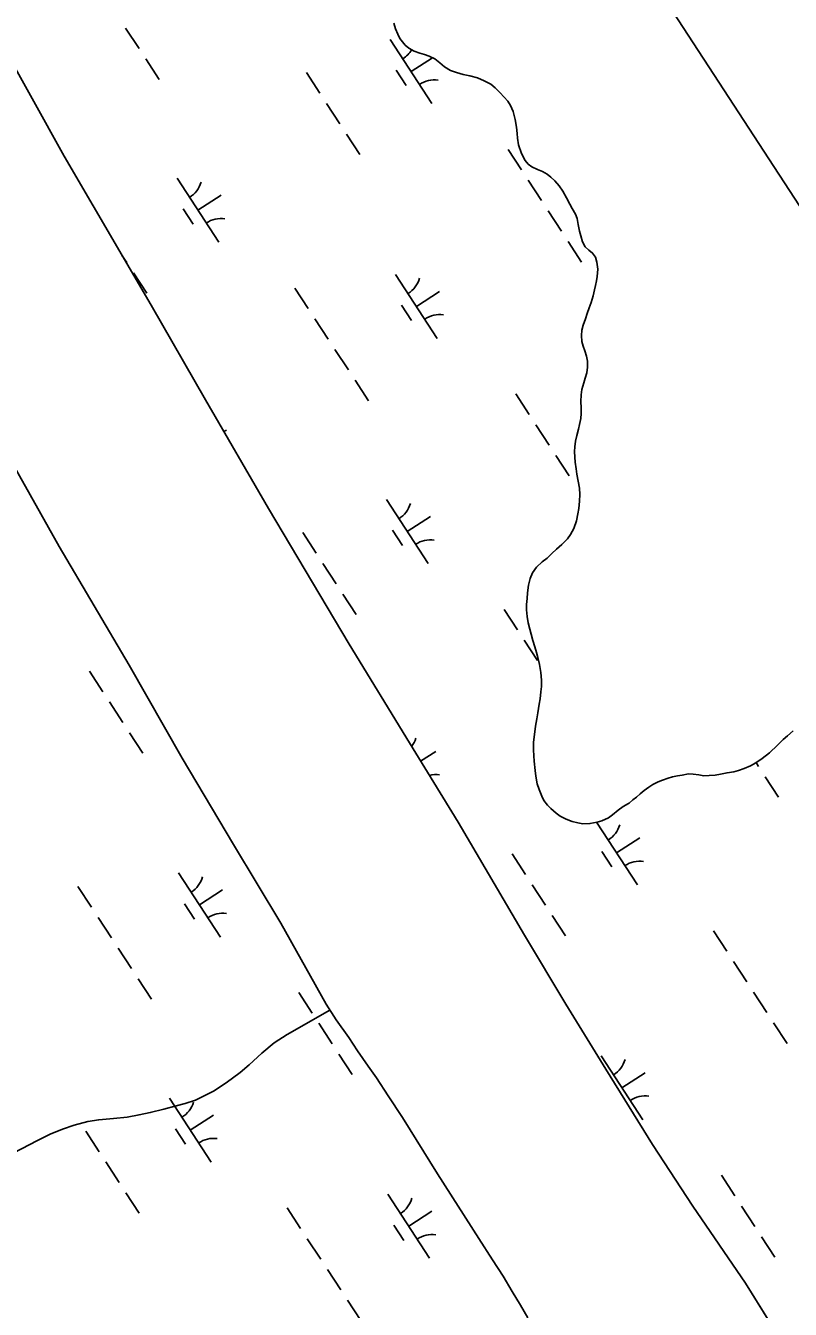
# Model space of a CAD drawing. Extents: x 3953924 to 3974542, y 193747 to 216192.
# Drawn here: x 3967220 to 3967720, y 208370 to 209210 of the extents above; entities that cross this region are included whole.
import ezdxf

# ---------------------------------------------------------------- set-up
doc = ezdxf.new("R2010")
doc.units = 0
for name, color, linetype in [('V-GRID-FRAM', 7, 'Continuous'), ('V-TOPO-SHOR', 7, 'Continuous'), ('V-WETL-SWMP', 7, 'Continuous')]:
    doc.layers.add(name, color=color, linetype=linetype)

msp = doc.modelspace()

# ---------------------------------------------------------------- linework, layer by layer
at = {"layer": 'V-GRID-FRAM'}
msp.add_lwpolyline([(3964669.26, 213787.91), (3972946.02, 201072.93), (3966056.99, 196668.54), (3957950.81, 209463.95), (3964669.26, 213787.91)], dxfattribs=at)
at = {"layer": 'V-TOPO-SHOR'}
for p, q in [((3967422.81, 208559.65), (3967416.1, 208569.9)), ((3967431.06, 208548.11), (3967422.81, 208559.65)), ((3967436.76, 208539.52), (3967431.06, 208548.11)), ((3967443.74, 208529.4), (3967436.76, 208539.52)), ((3967449.19, 208521.71), (3967443.74, 208529.4)), ((3967456.79, 208509.92), (3967449.19, 208521.71)), ((3967466.17, 208495.82), (3967456.79, 208509.92)), ((3967489.11, 208458.92), (3967466.17, 208495.82)), ((3967516.1, 208416.5), (3967489.11, 208458.92)), ((3967525.1, 208402.66), (3967516.1, 208416.5)), ((3967531.94, 208391.9), (3967525.1, 208402.66)), ((3967537.76, 208381.91), (3967531.94, 208391.9)), ((3967543.34, 208372.94), (3967537.76, 208381.91)), ((3967548.15, 208364.74), (3967543.34, 208372.94))]:
    msp.add_line(p, q, dxfattribs=at)
for points in [[(3967589.43, 209029.22), (3967590.74, 209033.58), (3967591.66, 209037.43), (3967592.31, 209040.38), (3967592.97, 209043.33), (3967593.5, 209046.29), (3967593.91, 209051.04), (3967593.29, 209055.54), (3967592.41, 209059.01), (3967590.49, 209061.59), (3967587.93, 209063.53), (3967585.5, 209065.73), (3967583.85, 209068.95), (3967582.84, 209072.8), (3967581.96, 209075.89), (3967581.08, 209080.39), (3967580.33, 209084.12), (3967579.32, 209086.95), (3967577.15, 209090.82), (3967575.5, 209093.53), (3967573.33, 209097.78), (3967571.04, 209102.16), (3967568.49, 209105.51), (3967565.68, 209108.87), (3967563.25, 209111.19), (3967560.69, 209113.26), (3967557.75, 209114.94), (3967554.41, 209116.24), (3967550.7, 209117.93), (3967548.39, 209119.87), (3967546.35, 209122.19), (3967543.93, 209126.7), (3967542.03, 209132.37), (3967541.29, 209136.74), (3967541.04, 209139.95), (3967540.68, 209144.07), (3967539.8, 209149.08), (3967538.42, 209154.35), (3967536.77, 209158.22), (3967535.11, 209160.92), (3967532.68, 209163.63), (3967529.87, 209166.73), (3967526.81, 209169.83), (3967523.86, 209172.16), (3967519.63, 209174.36), (3967515.27, 209176.18), (3967510.27, 209177.62), (3967505.78, 209178.54), (3967501.54, 209179.72), (3967497.57, 209181.15), (3967493.6, 209183.49), (3967490.53, 209186.2), (3967487.2, 209188.79), (3967483.49, 209190.48), (3967480.54, 209191.52), (3967477.46, 209192.43), (3967473.74, 209193.74), (3967470.28, 209195.68), (3967467.85, 209197.75), (3967464.4, 209202.01), (3967463, 209204.84), (3967461.61, 209208.32), (3967460.47, 209212.05)], [(3967201.67, 209202.42), (3967244.93, 209125.04), (3967301.7, 209027.56), (3967337.21, 208965.62), (3967378.45, 208894.41), (3967431.15, 208805.68), (3967470.63, 208741.02), (3967502.46, 208689.12), (3967545.87, 208615.2), (3967572.99, 208570), (3967599.1, 208527.5), (3967629.66, 208478.17), (3967656.03, 208437.85), (3967690.57, 208387.34), (3967714.9, 208348.19)], [(3967614.28, 208701.58), (3967613.85, 208701.36), (3967610.5, 208699.45), (3967607.28, 208697.02), (3967603.41, 208693.96), (3967600.83, 208691.92), (3967596.45, 208690.01), (3967593.36, 208689.13), (3967588.73, 208688.12), (3967584.11, 208688.02), (3967580.9, 208688.68), (3967577.18, 208689.47), (3967573.2, 208691.03), (3967569.36, 208692.98), (3967566.54, 208695.05), (3967563.09, 208698.02), (3967560.92, 208700.21), (3967558.62, 208703.31), (3967557.22, 208706.14), (3967555.44, 208710.52), (3967554.31, 208714.25), (3967553.43, 208719.14), (3967552.81, 208722.87), (3967552.2, 208729.04), (3967551.96, 208732.51), (3967551.85, 208736.49), (3967551.88, 208741.5), (3967552.41, 208746.51), (3967553.21, 208751.9), (3967554.01, 208756.65), (3967554.67, 208760.76), (3967555.6, 208766.28), (3967556.25, 208769.74), (3967556.67, 208774.49), (3967556.94, 208777.83), (3967557.09, 208782.07), (3967556.6, 208787.08), (3967555.73, 208792.36), (3967554.72, 208796.86), (3967553.84, 208800.2), (3967552.7, 208803.93), (3967551.44, 208808.05), (3967550.3, 208812.17), (3967549.42, 208815.38), (3967548.41, 208819.5), (3967547.66, 208823.62), (3967547.3, 208828.11), (3967547.32, 208831.58), (3967547.6, 208835.56), (3967547.87, 208839.29), (3967548.54, 208844.3), (3967549.59, 208848.66), (3967551.15, 208852.38), (3967553.74, 208856.09), (3967557.48, 208859.41), (3967560.71, 208861.96), (3967563.8, 208864.9), (3967566.9, 208867.71), (3967570.39, 208870.91), (3967574, 208874.61), (3967576.07, 208877.3), (3967578.15, 208881.28), (3967579.84, 208886.41), (3967580.9, 208890.9), (3967581.43, 208894.49), (3967581.96, 208899.11), (3967582.12, 208903.61), (3967581.88, 208907.72), (3967581, 208912.35), (3967580.26, 208916.85), (3967579.63, 208920.32), (3967579.01, 208924.69), (3967578.77, 208927.91), (3967578.53, 208931.76), (3967578.8, 208934.85), (3967579.21, 208938.44), (3967580.13, 208942.16), (3967581.3, 208946.27), (3967581.96, 208949.47), (3967582.75, 208953.32), (3967583.02, 208956.54), (3967583.04, 208960.26), (3967582.81, 208964.37), (3967583.09, 208968.87), (3967583.49, 208972.21), (3967584.8, 208976.7), (3967585.71, 208979.65), (3967586.63, 208983.24), (3967587.16, 208986.83), (3967587.18, 208990.82), (3967586.56, 208994.16), (3967585.42, 208997.64), (3967584.28, 209000.72), (3967583.39, 209003.68), (3967583.29, 209007.67), (3967583.43, 209011.14), (3967584.35, 209014.47), (3967585.78, 209018.45), (3967586.96, 209022.04), (3967588.26, 209025.76), (3967589.43, 209029.22)], [(3967203.63, 208937.17), (3967241.48, 208869.54), (3967287.45, 208791.77), (3967322.01, 208731.05), (3967355.57, 208674.56), (3967386.6, 208622.93), (3967416.1, 208569.9)], [(3967614.28, 208701.58), (3967616.87, 208703.62), (3967619.19, 208705.54), (3967621.65, 208707.72), (3967624.23, 208709.89), (3967627.2, 208712.06), (3967629.91, 208713.85), (3967633.27, 208715.51), (3967636.1, 208716.65), (3967639.84, 208717.79), (3967642.81, 208718.68), (3967646.03, 208719.43), (3967648.99, 208719.93), (3967653.11, 208720.68), (3967656.2, 208720.54), (3967659.93, 208720.01), (3967663.27, 208719.47), (3967666.75, 208719.71), (3967670.61, 208719.95), (3967674.08, 208720.58), (3967678.47, 208721.46), (3967682.84, 208722.08), (3967685.81, 208722.96), (3967689.54, 208724.23), (3967693.67, 208725.88), (3967697.16, 208727.92), (3967701.29, 208730.73), (3967706.07, 208734.57), (3967711.37, 208739.43), (3967715.12, 208743.15), (3967717.96, 208745.7), (3967721.58, 208748.77)], [(3967180.27, 208456.37), (3967227.39, 208480.66), (3967235.73, 208484.9), (3967243.72, 208488.12), (3967251.45, 208490.74), (3967260.29, 208493.1), (3967267.51, 208494.35), (3967277.11, 208495.07), (3967286.12, 208496.05), (3967293.85, 208497.56), (3967301.15, 208498.98), (3967309.99, 208501.17), (3967318.06, 208503.35), (3967323.99, 208504.95), (3967330.77, 208507.15), (3967342.47, 208513.09), (3967350.9, 208518.45), (3967359.94, 208525.27), (3967365.79, 208530.21), (3967374.07, 208537.89), (3967382.25, 208544.62), (3967390.6, 208550.15), (3967418.56, 208566.14)]]:
    msp.add_lwpolyline(points, dxfattribs=at)
at = {"layer": 'V-WETL-SWMP'}
for p, q in [((3967285.07, 209208.81), (3967293.8, 209195.4)), ((3967460.47, 209212.05), (3967461.61, 209208.32)), ((3967244.93, 209125.04), (3967201.67, 209202.42)), ((3967458.12, 209201.35), (3967485.4, 209159.45)), ((3967461.61, 209208.32), (3967463, 209204.84)), ((3967463, 209204.84), (3967464.4, 209202.01)), ((3967464.4, 209202.01), (3967467.85, 209197.75)), ((3967467.85, 209197.75), (3967470.28, 209195.68)), ((3967470.28, 209195.68), (3967473.74, 209193.74)), ((3967473.74, 209193.74), (3967477.46, 209192.43)), ((3967477.46, 209192.43), (3967480.54, 209191.52)), ((3967298.16, 209188.69), (3967306.89, 209175.28)), ((3967471.76, 209180.4), (3967485.7, 209189.47)), ((3967480.54, 209191.52), (3967483.48, 209190.48)), ((3967483.48, 209190.48), (3967487.2, 209188.79)), ((3967487.2, 209188.79), (3967490.53, 209186.2)), ((3967490.53, 209186.2), (3967493.6, 209183.49)), ((3967493.6, 209183.49), (3967497.57, 209181.15)), ((3967403.37, 209179.67), (3967412.1, 209166.26)), ((3967462.02, 209181.22), (3967468.57, 209171.16)), ((3967497.57, 209181.15), (3967501.55, 209179.72)), ((3967501.55, 209179.72), (3967505.78, 209178.54)), ((3967505.78, 209178.54), (3967510.27, 209177.62)), ((3967510.27, 209177.62), (3967515.27, 209176.18)), ((3967515.27, 209176.18), (3967519.63, 209174.36)), ((3967519.63, 209174.36), (3967523.86, 209172.16)), ((3967523.86, 209172.16), (3967526.81, 209169.83)), ((3967526.81, 209169.83), (3967529.87, 209166.73)), ((3967529.87, 209166.73), (3967532.68, 209163.63)), ((3967416.46, 209159.56), (3967425.19, 209146.15)), ((3967532.68, 209163.63), (3967535.11, 209160.92)), ((3967535.11, 209160.92), (3967536.77, 209158.22)), ((3967536.77, 209158.22), (3967538.42, 209154.35)), ((3967538.42, 209154.35), (3967539.8, 209149.08)), ((3967539.8, 209149.08), (3967540.68, 209144.06)), ((3967540.68, 209144.06), (3967541.04, 209139.95)), ((3967429.56, 209139.44), (3967438.28, 209126.03)), ((3967541.04, 209139.95), (3967541.28, 209136.74)), ((3967541.28, 209136.74), (3967542.03, 209132.37)), ((3967301.7, 209027.56), (3967244.93, 209125.04)), ((3967535.19, 209129.46), (3967543.92, 209116.05)), ((3967542.03, 209132.37), (3967543.93, 209126.7)), ((3967543.93, 209126.7), (3967546.35, 209122.2)), ((3967546.35, 209122.2), (3967548.39, 209119.87)), ((3967548.39, 209119.87), (3967550.7, 209117.93)), ((3967550.7, 209117.93), (3967554.41, 209116.24)), ((3967554.41, 209116.24), (3967557.75, 209114.94)), ((3967318.72, 209110.6), (3967346, 209068.7)), ((3967548.29, 209109.34), (3967557.02, 209095.93)), ((3967557.75, 209114.94), (3967560.69, 209113.26)), ((3967560.69, 209113.26), (3967563.25, 209111.19)), ((3967563.25, 209111.19), (3967565.68, 209108.86)), ((3967565.68, 209108.86), (3967568.49, 209105.51)), ((3967332.36, 209089.65), (3967347.44, 209099.47)), ((3967568.49, 209105.51), (3967571.04, 209102.16)), ((3967571.04, 209102.16), (3967573.33, 209097.78)), ((3967573.33, 209097.78), (3967575.5, 209093.53)), ((3967575.5, 209093.53), (3967577.15, 209090.82)), ((3967322.62, 209090.47), (3967329.17, 209080.42)), ((3967561.38, 209089.23), (3967570.11, 209075.82)), ((3967577.15, 209090.82), (3967579.32, 209086.96)), ((3967579.32, 209086.96), (3967580.33, 209084.12)), ((3967580.33, 209084.12), (3967581.08, 209080.39)), ((3967581.08, 209080.39), (3967581.96, 209075.89)), ((3967581.96, 209075.89), (3967582.84, 209072.8)), ((3967574.47, 209069.12), (3967583.2, 209055.71)), ((3967582.84, 209072.8), (3967583.85, 209068.95)), ((3967583.85, 209068.95), (3967585.5, 209065.73)), ((3967282.88, 209059.87), (3967285.79, 209055.4)), ((3967585.5, 209065.73), (3967587.93, 209063.53)), ((3967587.93, 209063.53), (3967590.49, 209061.59)), ((3967590.49, 209061.59), (3967592.41, 209059.01)), ((3967592.41, 209059.01), (3967593.29, 209055.54)), ((3967593.29, 209055.54), (3967593.91, 209051.04)), ((3967593.91, 209051.04), (3967593.5, 209046.29)), ((3967290.15, 209048.7), (3967298.88, 209035.29)), ((3967461.61, 209047.65), (3967488.89, 209005.74)), ((3967592.97, 209043.33), (3967592.31, 209040.38)), ((3967593.5, 209046.29), (3967592.97, 209043.33)), ((3967395.79, 209038.71), (3967404.52, 209025.3)), ((3967475.25, 209026.69), (3967490.33, 209036.51)), ((3967590.74, 209033.58), (3967589.43, 209029.22)), ((3967591.66, 209037.43), (3967590.74, 209033.58)), ((3967592.31, 209040.38), (3967591.66, 209037.43)), ((3967337.21, 208965.62), (3967301.7, 209027.56)), ((3967465.51, 209027.51), (3967472.06, 209017.46)), ((3967588.26, 209025.76), (3967586.95, 209022.04)), ((3967589.43, 209029.22), (3967588.26, 209025.76)), ((3967408.88, 209018.6), (3967417.61, 209005.19)), ((3967585.78, 209018.45), (3967584.35, 209014.47)), ((3967586.95, 209022.04), (3967585.78, 209018.45)), ((3967583.43, 209011.14), (3967583.28, 209007.67)), ((3967583.28, 209007.67), (3967583.39, 209003.68)), ((3967584.35, 209014.47), (3967583.43, 209011.14)), ((3967583.39, 209003.68), (3967584.28, 209000.72)), ((3967584.28, 209000.72), (3967585.42, 208997.64)), ((3967421.98, 208998.49), (3967430.71, 208985.08)), ((3967585.42, 208997.64), (3967586.56, 208994.16)), ((3967586.56, 208994.16), (3967587.18, 208990.82)), ((3967587.18, 208990.82), (3967587.16, 208986.83)), ((3967586.63, 208983.24), (3967585.71, 208979.65)), ((3967587.16, 208986.83), (3967586.63, 208983.24)), ((3967435.07, 208978.37), (3967443.8, 208964.96)), ((3967584.8, 208976.7), (3967583.49, 208972.21)), ((3967585.71, 208979.65), (3967584.8, 208976.7)), ((3967378.45, 208894.41), (3967337.21, 208965.62)), ((3967540.28, 208969.35), (3967549, 208955.94)), ((3967583.09, 208968.87), (3967582.81, 208964.37)), ((3967583.49, 208972.21), (3967583.09, 208968.87)), ((3967582.81, 208964.37), (3967583.04, 208960.26)), ((3967583.04, 208960.26), (3967583.02, 208956.54)), ((3967553.37, 208949.24), (3967562.1, 208935.83)), ((3967581.96, 208949.48), (3967581.3, 208946.27)), ((3967582.75, 208953.33), (3967581.96, 208949.48)), ((3967583.02, 208956.54), (3967582.75, 208953.33)), ((3967349.31, 208944.72), (3967350.93, 208945.77)), ((3967580.13, 208942.16), (3967579.21, 208938.44)), ((3967581.3, 208946.27), (3967580.13, 208942.16)), ((3967241.48, 208869.54), (3967203.63, 208937.17)), ((3967578.8, 208934.85), (3967578.53, 208931.76)), ((3967578.53, 208931.76), (3967578.77, 208927.91)), ((3967579.21, 208938.44), (3967578.8, 208934.85)), ((3967566.46, 208929.12), (3967575.19, 208915.71)), ((3967578.77, 208927.91), (3967579.01, 208924.69)), ((3967579.01, 208924.69), (3967579.63, 208920.32)), ((3967579.63, 208920.32), (3967580.25, 208916.85)), ((3967580.25, 208916.85), (3967581, 208912.35)), ((3967581, 208912.35), (3967581.88, 208907.72)), ((3967581.88, 208907.72), (3967582.12, 208903.61)), ((3967455.63, 208900.28), (3967482.9, 208858.38)), ((3967581.96, 208899.11), (3967581.43, 208894.49)), ((3967582.12, 208903.61), (3967581.96, 208899.11)), ((3967431.15, 208805.68), (3967378.45, 208894.41)), ((3967580.89, 208890.9), (3967579.84, 208886.41)), ((3967581.43, 208894.49), (3967580.89, 208890.9)), ((3967469.27, 208879.33), (3967484.35, 208889.15)), ((3967578.15, 208881.27), (3967576.07, 208877.3)), ((3967579.84, 208886.41), (3967578.15, 208881.27)), ((3967400.87, 208878.61), (3967409.6, 208865.2)), ((3967459.53, 208880.15), (3967466.07, 208870.1)), ((3967574, 208874.61), (3967570.39, 208870.91)), ((3967576.07, 208877.3), (3967574, 208874.61)), ((3967287.45, 208791.77), (3967241.48, 208869.54)), ((3967563.8, 208864.9), (3967560.71, 208861.96)), ((3967566.9, 208867.71), (3967563.8, 208864.9)), ((3967570.39, 208870.91), (3967566.9, 208867.71)), ((3967413.96, 208858.49), (3967422.69, 208845.08)), ((3967553.74, 208856.09), (3967551.15, 208852.38)), ((3967557.48, 208859.41), (3967553.74, 208856.09)), ((3967560.71, 208861.96), (3967557.48, 208859.41)), ((3967549.59, 208848.66), (3967548.54, 208844.3)), ((3967551.15, 208852.38), (3967549.59, 208848.66)), ((3967547.87, 208839.29), (3967547.6, 208835.56)), ((3967548.54, 208844.3), (3967547.87, 208839.29)), ((3967427.06, 208838.38), (3967435.79, 208824.97)), ((3967547.32, 208831.58), (3967547.3, 208828.11)), ((3967547.6, 208835.56), (3967547.32, 208831.58)), ((3967532.7, 208828.39), (3967541.43, 208814.98)), ((3967547.3, 208828.11), (3967547.66, 208823.62)), ((3967547.66, 208823.62), (3967548.41, 208819.5)), ((3967548.41, 208819.5), (3967549.42, 208815.38)), ((3967549.42, 208815.38), (3967550.3, 208812.17)), ((3967470.63, 208741.02), (3967431.15, 208805.68)), ((3967545.79, 208808.28), (3967554.52, 208794.87)), ((3967550.3, 208812.17), (3967551.44, 208808.05)), ((3967551.44, 208808.05), (3967552.7, 208803.93)), ((3967552.7, 208803.93), (3967553.84, 208800.2)), ((3967553.84, 208800.2), (3967554.72, 208796.86)), ((3967322.01, 208731.05), (3967287.45, 208791.77)), ((3967554.72, 208796.86), (3967555.73, 208792.36)), ((3967555.73, 208792.36), (3967556.6, 208787.08)), ((3967261.47, 208787.86), (3967270.2, 208774.45)), ((3967556.6, 208787.08), (3967557.09, 208782.07)), ((3967557.09, 208782.07), (3967556.94, 208777.83)), ((3967556.67, 208774.49), (3967556.26, 208769.74)), ((3967556.94, 208777.83), (3967556.67, 208774.49)), ((3967274.56, 208767.75), (3967283.29, 208754.34)), ((3967555.6, 208766.28), (3967554.67, 208760.76)), ((3967556.26, 208769.74), (3967555.6, 208766.28)), ((3967554.01, 208756.65), (3967553.21, 208751.9)), ((3967554.67, 208760.76), (3967554.01, 208756.65)), ((3967287.65, 208747.63), (3967296.38, 208734.23)), ((3967553.21, 208751.9), (3967552.41, 208746.51)), ((3967717.96, 208745.71), (3967721.58, 208748.78)), ((3967502.46, 208689.12), (3967470.63, 208741.02)), ((3967551.87, 208741.5), (3967551.85, 208736.49)), ((3967552.41, 208746.51), (3967551.87, 208741.5)), ((3967706.07, 208734.57), (3967711.37, 208739.43)), ((3967711.37, 208739.43), (3967715.12, 208743.15)), ((3967715.12, 208743.15), (3967717.96, 208745.71)), ((3967355.57, 208674.56), (3967322.01, 208731.05)), ((3967477.98, 208729.03), (3967487.84, 208735.45)), ((3967551.85, 208736.49), (3967551.96, 208732.51)), ((3967551.96, 208732.51), (3967552.2, 208729.04)), ((3967697.16, 208727.92), (3967701.29, 208730.73)), ((3967701.29, 208730.73), (3967706.07, 208734.57)), ((3967552.2, 208729.04), (3967552.81, 208722.87)), ((3967552.81, 208722.87), (3967553.43, 208719.14)), ((3967674.08, 208720.58), (3967678.46, 208721.46)), ((3967678.46, 208721.46), (3967682.84, 208722.08)), ((3967682.84, 208722.08), (3967685.81, 208722.96)), ((3967685.81, 208722.96), (3967689.54, 208724.23)), ((3967689.54, 208724.23), (3967693.67, 208725.88)), ((3967693.67, 208725.88), (3967697.16, 208727.92)), ((3967697.35, 208728.05), (3967699, 208725.51)), ((3967553.43, 208719.14), (3967554.31, 208714.25)), ((3967554.31, 208714.25), (3967555.44, 208710.52)), ((3967627.2, 208712.06), (3967629.91, 208713.85)), ((3967629.91, 208713.85), (3967633.27, 208715.51)), ((3967633.27, 208715.51), (3967636.1, 208716.65)), ((3967636.1, 208716.65), (3967639.84, 208717.79)), ((3967639.84, 208717.79), (3967642.81, 208718.68)), ((3967642.81, 208718.68), (3967646.03, 208719.43)), ((3967646.03, 208719.43), (3967648.99, 208719.93)), ((3967648.99, 208719.93), (3967653.11, 208720.68)), ((3967653.11, 208720.68), (3967656.2, 208720.54)), ((3967656.2, 208720.54), (3967659.93, 208720.01)), ((3967659.93, 208720.01), (3967663.27, 208719.47)), ((3967663.27, 208719.47), (3967666.75, 208719.71)), ((3967666.75, 208719.71), (3967670.61, 208719.95)), ((3967670.61, 208719.95), (3967674.08, 208720.58)), ((3967703.37, 208718.8), (3967712.1, 208705.39)), ((3967555.44, 208710.52), (3967557.22, 208706.14)), ((3967557.22, 208706.14), (3967558.62, 208703.31)), ((3967616.87, 208703.62), (3967619.19, 208705.54)), ((3967619.19, 208705.54), (3967621.65, 208707.72)), ((3967621.65, 208707.72), (3967624.23, 208709.89)), ((3967624.23, 208709.89), (3967627.2, 208712.06)), ((3967558.62, 208703.31), (3967560.92, 208700.21)), ((3967560.92, 208700.21), (3967563.09, 208698.02)), ((3967563.09, 208698.02), (3967566.54, 208695.05)), ((3967603.41, 208693.96), (3967607.28, 208697.02)), ((3967607.28, 208697.02), (3967610.5, 208699.45)), ((3967610.5, 208699.45), (3967613.85, 208701.36)), ((3967613.85, 208701.36), (3967614.28, 208701.58)), ((3967614.28, 208701.58), (3967616.87, 208703.62)), ((3967545.87, 208615.2), (3967502.46, 208689.12)), ((3967566.54, 208695.05), (3967569.36, 208692.98)), ((3967569.36, 208692.98), (3967573.2, 208691.03)), ((3967573.2, 208691.03), (3967577.18, 208689.47)), ((3967577.18, 208689.47), (3967580.9, 208688.68)), ((3967580.9, 208688.68), (3967584.11, 208688.02)), ((3967584.11, 208688.02), (3967588.73, 208688.12)), ((3967588.73, 208688.12), (3967593.36, 208689.13)), ((3967593.11, 208689.07), (3967619.81, 208648.06)), ((3967593.36, 208689.13), (3967596.45, 208690.01)), ((3967596.45, 208690.01), (3967600.83, 208691.92)), ((3967600.83, 208691.92), (3967603.41, 208693.96)), ((3967386.6, 208622.93), (3967355.57, 208674.56)), ((3967606.17, 208669.01), (3967621.26, 208678.83)), ((3967537.78, 208668.29), (3967546.51, 208654.88)), ((3967596.43, 208669.83), (3967602.98, 208659.78)), ((3967319.71, 208655.84), (3967346.99, 208613.93)), ((3967253.89, 208646.9), (3967262.62, 208633.49)), ((3967550.87, 208648.17), (3967559.6, 208634.76)), ((3967333.35, 208634.88), (3967348.43, 208644.7)), ((3967323.61, 208635.7), (3967330.15, 208625.65)), ((3967266.98, 208626.79), (3967275.71, 208613.38)), ((3967416.1, 208569.9), (3967386.6, 208622.93)), ((3967563.96, 208628.06), (3967572.69, 208614.65)), ((3967572.99, 208570), (3967545.87, 208615.2)), ((3967669.6, 208618.07), (3967678.33, 208604.66)), ((3967280.07, 208606.68), (3967288.8, 208593.27)), ((3967682.7, 208597.96), (3967691.43, 208584.55)), ((3967293.17, 208586.56), (3967301.9, 208573.15)), ((3967398.37, 208577.54), (3967407.1, 208564.13)), ((3967695.79, 208577.85), (3967704.52, 208564.44)), ((3967422.81, 208559.65), (3967416.1, 208569.9)), ((3967599.1, 208527.5), (3967572.99, 208570)), ((3967411.47, 208557.43), (3967420.2, 208544.02)), ((3967431.06, 208548.11), (3967422.81, 208559.65)), ((3967708.88, 208557.73), (3967717.61, 208544.32)), ((3967436.76, 208539.52), (3967431.06, 208548.11)), ((3967424.56, 208537.31), (3967433.29, 208523.91)), ((3967443.74, 208529.4), (3967436.76, 208539.52)), ((3967449.19, 208521.7), (3967443.74, 208529.4)), ((3967596.02, 208536.26), (3967623.3, 208494.36)), ((3967456.79, 208509.91), (3967449.19, 208521.7)), ((3967629.66, 208478.17), (3967599.1, 208527.5)), ((3967609.66, 208515.31), (3967624.74, 208525.13)), ((3967313.72, 208508.48), (3967341, 208466.57)), ((3967466.17, 208495.82), (3967456.79, 208509.91)), ((3967327.36, 208487.52), (3967342.45, 208497.34)), ((3967489.11, 208458.92), (3967466.17, 208495.82)), ((3967258.97, 208486.8), (3967267.7, 208473.39)), ((3967317.62, 208488.34), (3967324.17, 208478.29)), ((3967656.03, 208437.85), (3967629.66, 208478.17)), ((3967272.06, 208466.68), (3967280.79, 208453.27)), ((3967516.1, 208416.5), (3967489.11, 208458.92)), ((3967674.68, 208457.97), (3967683.41, 208444.56)), ((3967285.16, 208446.57), (3967293.88, 208433.16)), ((3967456.62, 208445.52), (3967483.89, 208403.61)), ((3967390.79, 208436.58), (3967399.52, 208423.18)), ((3967690.57, 208387.34), (3967656.03, 208437.85)), ((3967687.78, 208437.85), (3967696.51, 208424.44)), ((3967470.25, 208424.56), (3967485.34, 208434.38)), ((3967460.51, 208425.38), (3967467.06, 208415.33)), ((3967403.89, 208416.47), (3967412.62, 208403.06)), ((3967525.1, 208402.66), (3967516.1, 208416.5)), ((3967700.87, 208417.74), (3967709.6, 208404.33)), ((3967531.94, 208391.9), (3967525.1, 208402.66)), ((3967416.98, 208396.36), (3967425.71, 208382.95)), ((3967537.76, 208381.9), (3967531.94, 208391.9)), ((3967714.9, 208348.19), (3967690.57, 208387.34)), ((3967543.34, 208372.94), (3967537.76, 208381.9)), ((3967430.07, 208376.24), (3967438.8, 208362.83)), ((3967548.15, 208364.74), (3967543.34, 208372.94))]:
    msp.add_line(p, q, dxfattribs=at)
for centre, start, end in [((3967456.89, 209203.68), 302.29009, 329.32693), ((3967487.03, 209157.38), 82.29009, 123.83375), ((3967317.49, 209112.93), 302.29009, 343.83375), ((3967347.63, 209066.63), 82.29009, 123.83375), ((3967460.38, 209049.97), 302.29009, 343.83375), ((3967490.52, 209003.67), 82.29009, 123.83375), ((3967454.4, 208902.61), 302.29009, 343.83375), ((3967484.53, 208856.31), 82.29009, 123.83375), ((3967457.88, 208748.91), 324.01737, 343.83375), ((3967488.02, 208702.61), 82.29009, 104.16044), ((3967591.3, 208692.29), 302.29009, 343.83375), ((3967621.44, 208645.99), 82.29009, 123.83375), ((3967318.48, 208658.16), 302.29009, 343.83375), ((3967348.61, 208611.86), 82.29009, 123.83375), ((3967594.79, 208538.59), 302.29009, 343.83375), ((3967312.49, 208510.8), 302.29009, 343.83375), ((3967624.93, 208492.29), 82.29009, 123.83375), ((3967342.63, 208464.5), 82.29009, 123.83375), ((3967455.38, 208447.84), 302.29009, 343.83375), ((3967485.52, 208401.54), 82.29009, 123.83375)]:
    msp.add_arc(centre, 17.62, start, end, dxfattribs=at)

doc.saveas('drawing.dxf')
